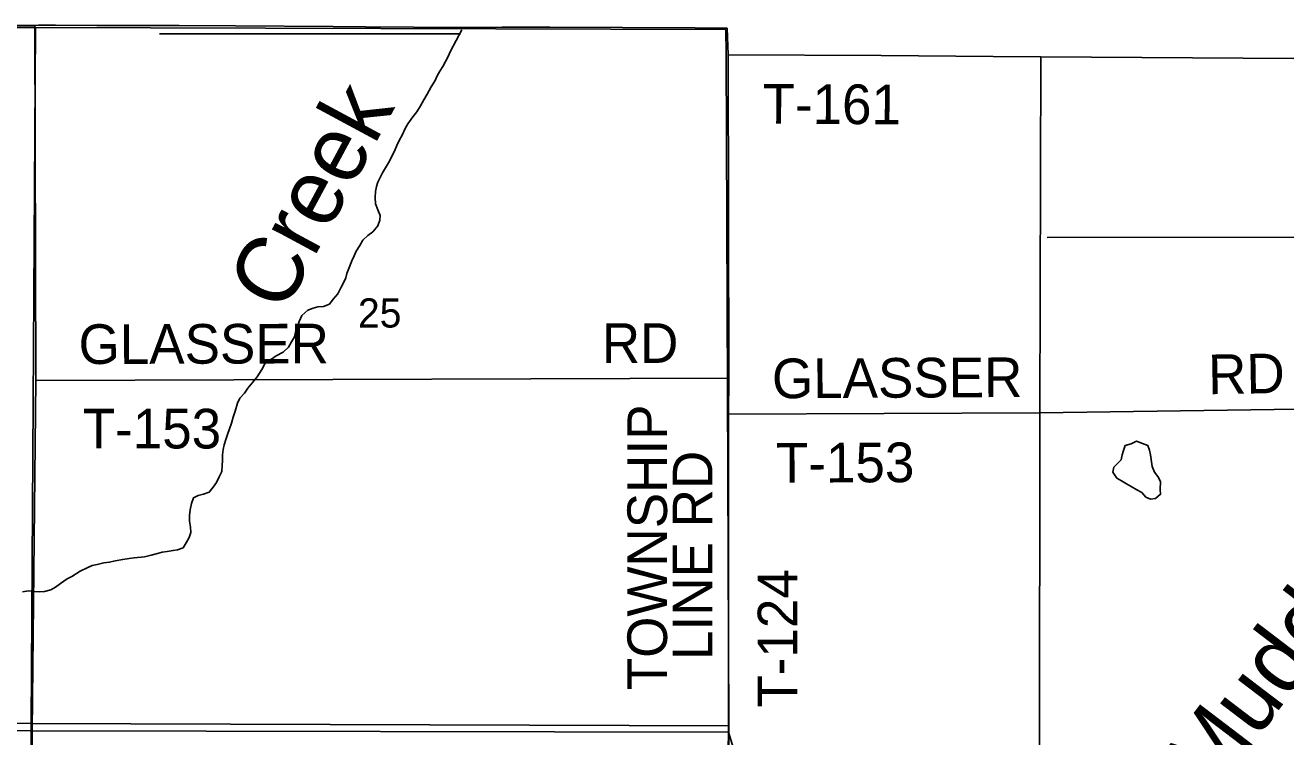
# Model space of a CAD drawing. Extents: x 1588073 to 2013523, y 1090242 to 1357120.
# Drawn here: x 1775971 to 1785512, y 1255259 to 1260643 of the extents above; entities that cross this region are included whole.
import ezdxf

# ---------------------------------------------------------------- set-up
doc = ezdxf.new("R2010")
doc.units = 0
for name, color, linetype in [('GM_X_Adjacent_County', 7, 'Continuous'), ('GM_X_County', 7, 'Continuous'), ('GM_X_County_Road', 7, 'Continuous'), ('GM_X_Major_River_Text', 7, 'Continuous'), ('GM_X_Minor_River', 7, 'Continuous'), ('GM_X_Minor_River_Text', 7, 'Continuous'), ('GM_X_Section', 7, 'Continuous'), ('GM_X_Section_Text', 7, 'Continuous'), ('GM_X_Township', 7, 'Continuous'), ('GM_X_Township_Road', 7, 'Continuous'), ('GM_X_Township_Road_Text', 7, 'Continuous')]:
    doc.layers.add(name, color=color, linetype=linetype)

msp = doc.modelspace()

# ---------------------------------------------------------------- linework, layer by layer
at = {"layer": 'GM_X_Adjacent_County'}
msp.add_lwpolyline([(1775855.6, 1260640.8), (1776044, 1260640.8), (1776071.8, 1260642.1), (1776200.2, 1260642.6), (1776511.9, 1260641.7), (1776955.4, 1260641.3), (1777135.6, 1260640.4), (1777563.1, 1260637.8), (1778301.4, 1260632.6), (1778547, 1260630.9), (1778909.4, 1260627.8), (1779105.2, 1260625.7), (1779303.5, 1260625.7), (1779581.7, 1260627), (1779942.4, 1260627.4), (1781042.2, 1260623.9), (1781237.6, 1260621.3), (1781283.1, 1260619.1), (1781290.9, 1260418.2), (1782450.2, 1260413.4), (1783297.9, 1260406), (1783657.7, 1260404.7), (1786336.9, 1260386.3)], dxfattribs=at)
at = {"layer": 'GM_X_County'}
msp.add_lwpolyline([(1775855.6, 1260640.8), (1776044, 1260640.8), (1776071.8, 1260642.1), (1776200.2, 1260642.6), (1776511.9, 1260641.7), (1776955.4, 1260641.3), (1777135.6, 1260640.4), (1777563.1, 1260637.8), (1778301.4, 1260632.6), (1778547, 1260630.9), (1778909.4, 1260627.8), (1779105.2, 1260625.7), (1779303.5, 1260625.7), (1779581.7, 1260627), (1779942.4, 1260627.4), (1781042.2, 1260623.9), (1781237.6, 1260621.3), (1781283.1, 1260619.1), (1781290.9, 1260418.2), (1782450.2, 1260413.4), (1783297.9, 1260406), (1783657.7, 1260404.7), (1786336.9, 1260386.3)], dxfattribs=at)
at = {"layer": 'GM_X_County_Road'}
for points in [[(1776023.4, 1255304.1), (1776051.9, 1257955.3), (1776044, 1260640.9)], [(1783630.9, 1249895), (1783656.7, 1252504.2), (1783646.4, 1252864), (1783643.5, 1254434.9), (1783648, 1255089.7), (1783649.9, 1257709.3), (1783657.7, 1260404.7)], [(1770730.5, 1255350.2), (1776023.4, 1255304.1), (1781293.1, 1255294.3), (1781331.2, 1255171.2), (1781352.5, 1255154.6), (1781353.5, 1255153.9)], [(1775996.1, 1251099.9), (1776008.7, 1252685.8), (1776023.4, 1255304.1)]]:
    msp.add_lwpolyline(points, dxfattribs=at)
at = {"layer": 'GM_X_Minor_River'}
for p, q in [((1779265, 1260576.2), (1776987.3, 1260577.3)), ((1783705.5, 1259037.1), (1788950.4, 1259044.3))]:
    msp.add_line(p, q, dxfattribs=at)
for points in [[(1777419.5, 1257182.4), (1777439.8, 1257226.4), (1777458.1, 1257266.4), (1777462.4, 1257312.5), (1777464.7, 1257348.6), (1777465, 1257392.7), (1777469.2, 1257432.8), (1777477.5, 1257466.9), (1777489.8, 1257508.9), (1777502, 1257547), (1777518.3, 1257589), (1777532.7, 1257633), (1777545, 1257677.1), (1777559.3, 1257723.1), (1777577.7, 1257783.2), (1777596, 1257821.2), (1777630.3, 1257859.1), (1777656.6, 1257897.1), (1777694.9, 1257943), (1777727.2, 1257982.9), (1777761.6, 1258038.8), (1777788, 1258084.8), (1777828.2, 1258110.6), (1777870.4, 1258140.5), (1777922.7, 1258170.2), (1777963, 1258206.1), (1777985.3, 1258248.1), (1778009.6, 1258286), (1778017.8, 1258320.1), (1778030.1, 1258356.1), (1778044.4, 1258400.1), (1778064.7, 1258446.2), (1778111, 1258486), (1778149.2, 1258501.8), (1778185.3, 1258511.6), (1778229.4, 1258515.3), (1778273.5, 1258531.1), (1778301.8, 1258569), (1778338.1, 1258610.9), (1778362.5, 1258660.9), (1778380.8, 1258694.9), (1778397, 1258730.9), (1778405.2, 1258765), (1778419.5, 1258801), (1778441.9, 1258859), (1778460.2, 1258897), (1778476.5, 1258933.1), (1778502.8, 1258977), (1778527.1, 1259017), (1778563.3, 1259050.9), (1778601.6, 1259078.7), (1778639.9, 1259124.6), (1778656.2, 1259168.6), (1778656.5, 1259202.7), (1778640.7, 1259247), (1778623, 1259291.2), (1778619.3, 1259339.4), (1778621.6, 1259385.5), (1778629.9, 1259421.6), (1778640.1, 1259455.6), (1778658.4, 1259491.6), (1778674.6, 1259525.6), (1778721.2, 1259601.5), (1778765.8, 1259689.5), (1778784.1, 1259731.5), (1778802.4, 1259769.5), (1778824.7, 1259811.5), (1778847.1, 1259861.5), (1778867.3, 1259897.5), (1778903.7, 1259949.4), (1778934, 1259987.3), (1778962.4, 1260033.3), (1778988.7, 1260079.3), (1779013, 1260121.3), (1779043.4, 1260177.2), (1779073.8, 1260225.2), (1779088, 1260259.2), (1779108.3, 1260295.2), (1779132.5, 1260329.1), (1779152.8, 1260367.1), (1779169.1, 1260401.1), (1779189.4, 1260447.1), (1779276.6, 1260607.5)], [(1784211.4, 1257299), (1784204.3, 1257261.1), (1784233.1, 1257216.1), (1784268.6, 1257195.1), (1784306.1, 1257173.9), (1784341.6, 1257152.8), (1784385, 1257127.5), (1784422.5, 1257106.4), (1784453.5, 1257071.4), (1784489.2, 1257056.3), (1784525.4, 1257061.3), (1784564.5, 1257094.3), (1784561.5, 1257130.5), (1784563.2, 1257190.6), (1784544.2, 1257227.3), (1784519.1, 1257262.1), (1784500.3, 1257304.8), (1784495.2, 1257339), (1784488.7, 1257391.3), (1784479.7, 1257427.7), (1784468.7, 1257462.1), (1784427.1, 1257479.4), (1784381.4, 1257496.7), (1784340.8, 1257475.8), (1784296.3, 1257463.1), (1784283.2, 1257425.3), (1784274.2, 1257391.5), (1784265.2, 1257355.6), (1784211.4, 1257298)], [(1775950.3, 1256357.1), (1775996.4, 1256362.8), (1776040.4, 1256358.6), (1776076.4, 1256356.3), (1776116.5, 1256358.1), (1776164.6, 1256371.8), (1776200.8, 1256391.6), (1776237, 1256419.5), (1776289.3, 1256455.3), (1776323.5, 1256473.1), (1776385.8, 1256512.9), (1776440.1, 1256538.6), (1776478.2, 1256554.4), (1776514.3, 1256562.2), (1776566.5, 1256575.9), (1776608.5, 1256579.7), (1776652.6, 1256589.4), (1776708.8, 1256601.1), (1776756.9, 1256608.8), (1776795, 1256612.6), (1776873.1, 1256620.1), (1776925.3, 1256633.8), (1776971.4, 1256645.6), (1777007.5, 1256655.4), (1777045.6, 1256661.2), (1777089.7, 1256668.9), (1777123.8, 1256672.7), (1777165.9, 1256688.5), (1777188.2, 1256726.5), (1777212.5, 1256766.4), (1777224.8, 1256804.5), (1777221, 1256844.6), (1777215.3, 1256890.8), (1777213.6, 1256932.9), (1777219.9, 1256977), (1777230.2, 1257023.1), (1777244.5, 1257067.1), (1777280.7, 1257085), (1777320.8, 1257094.7), (1777363, 1257110.5), (1777393.3, 1257148.4), (1777419.5, 1257182.4)]]:
    msp.add_lwpolyline(points, dxfattribs=at)
at = {"layer": 'GM_X_Section'}
for points in [[(1776048.7, 1260626), (1776016.9, 1255359.6), (1770733.8, 1255373.6), (1770747.5, 1260624.2)], [(1781273.8, 1260609), (1781276.4, 1260422.9), (1781295.9, 1255341.7), (1776016.9, 1255359.6), (1776048.7, 1260626)], [(1770733.8, 1255373.6), (1776016.9, 1255359.6), (1776000.9, 1250072.6), (1770697.5, 1250042.7)], [(1776016.9, 1255359.6), (1781295.9, 1255341.7), (1781296.5, 1255151.6), (1781261.5, 1250000.7), (1776000.9, 1250072.6)]]:
    msp.add_lwpolyline(points, close=True, dxfattribs=at)
at = {"layer": 'GM_X_Township'}
for points in [[(1781244.3, 1252600.3), (1781293.1, 1255294.3), (1781293.6, 1257698.9), (1781295.9, 1257972.1), (1781290.9, 1260418.2), (1781283.1, 1260619.1), (1781237.6, 1260621.3), (1781042.2, 1260623.9), (1779942.4, 1260627.4), (1779581.7, 1260627), (1779303.5, 1260625.7), (1779105.2, 1260625.7), (1778909.4, 1260627.8), (1778547, 1260630.9), (1778301.4, 1260632.6), (1777563.1, 1260637.8), (1777135.6, 1260640.4), (1776955.4, 1260641.3), (1776511.9, 1260641.7), (1776200.2, 1260642.6), (1776071.8, 1260642.1), (1776044, 1260640.8), (1775855.6, 1260640.8)], [(1786336.9, 1260386.3), (1783657.7, 1260404.7), (1783297.9, 1260406), (1782450.2, 1260413.4), (1781290.9, 1260418.2), (1781295.9, 1257972.1), (1781293.6, 1257698.9), (1781293.1, 1255294.3), (1781244.3, 1252600.3), (1781193.8, 1249809.6), (1781165.4, 1248243.1), (1781104.5, 1244875.1), (1781374.5, 1244858.9), (1783454.6, 1244777.1), (1789714, 1244599.1)]]:
    msp.add_lwpolyline(points, dxfattribs=at)
at = {"layer": 'GM_X_Township_Road'}
for points in [[(1770764, 1260628.3), (1770979.3, 1260627.8), (1771264.9, 1260627.4), (1771684.2, 1260628.3), (1772127.8, 1260627.8), (1772506.2, 1260626.5), (1773015.4, 1260627.8), (1773375.2, 1260629.6), (1773589.1, 1260630.9), (1773828.7, 1260633), (1774262.3, 1260636.5), (1774492.3, 1260637.4), (1774886.4, 1260638.2), (1775116.5, 1260639.5), (1775855.6, 1260640.9), (1776044, 1260640.9)], [(1776044, 1260640.9), (1776071.8, 1260642.2), (1776200.3, 1260642.6), (1776511.9, 1260641.7), (1776955.4, 1260641.3), (1777135.6, 1260640.4), (1777563.1, 1260637.8), (1778301.4, 1260632.6), (1778547, 1260630.9), (1778909.4, 1260627.8), (1779105.2, 1260625.7), (1779303.5, 1260625.7), (1779581.7, 1260627), (1779942.4, 1260627.4), (1781042.2, 1260623.9), (1781237.5, 1260621.3), (1781283.1, 1260619.1)], [(1781283.1, 1260619.1), (1781290.9, 1260418.2)], [(1781293.6, 1257698.9), (1781295.9, 1257972.1), (1781290.9, 1260418.2)], [(1781290.9, 1260418.2), (1781290.9, 1260418.2), (1782450.2, 1260413.4), (1783297.9, 1260406), (1783657.7, 1260404.7)], [(1776051.9, 1257955.3), (1781295.9, 1257972.1)], [(1783649.9, 1257709.3), (1786313.4, 1257748.1), (1788515.1, 1257708.2), (1788743.3, 1257704.1), (1788816.6, 1257662.2), (1788968.1, 1257216.5), (1789241.6, 1257291.6), (1789605.9, 1257383.7), (1789886.4, 1257461.2), (1790104.2, 1257630.8), (1790194.2, 1257651.7), (1791264, 1257662.2), (1791598.6, 1257664.3)], [(1781293.1, 1255294.3), (1781293.6, 1257698.9)], [(1781293.6, 1257698.9), (1783649.9, 1257709.3)]]:
    msp.add_lwpolyline(points, dxfattribs=at)

# ---------------------------------------------------------------- texts
at = {"layer": 'GM_X_Major_River_Text'}
msp.add_text('Muddy', height=500.32, rotation=52.70075, dxfattribs=at).set_placement((1784956.9, 1254801.4))
at = {"layer": 'GM_X_Minor_River_Text'}
msp.add_text('Creek', height=500.32, rotation=61.70091, dxfattribs=at).set_placement((1777925.7, 1258451.5))
at = {"layer": 'GM_X_Section_Text'}
msp.add_text('25', height=221, rotation=0.00001, dxfattribs=at).set_placement((1778489.5, 1258355.4))
at = {"layer": 'GM_X_Township_Road_Text'}
for s, rotation, p in [('T-161', 359.65345, (1781550.9, 1259898.7)), ('GLASSER', 0.15477, (1776375, 1258079.4)), ('RD', 0.00001, (1780335.3, 1258088.1)), ('GLASSER', 0.31012, (1781623.8, 1257819.8)), ('RD', 0.98724, (1784926.8, 1257850.5)), ('T-153', 0.00001, (1776406.1, 1257440.6)), ('TOWNSHIP', 90, (1780828.8, 1255611.7)), ('T-153', 0.28177, (1781653.4, 1257181)), ('LINE RD', 90, (1781172.1, 1255840.5)), ('T-124', 90, (1781815.2, 1255479.7))]:
    msp.add_text(s, height=300, rotation=rotation, dxfattribs=at).set_placement(p)

doc.saveas('drawing.dxf')
